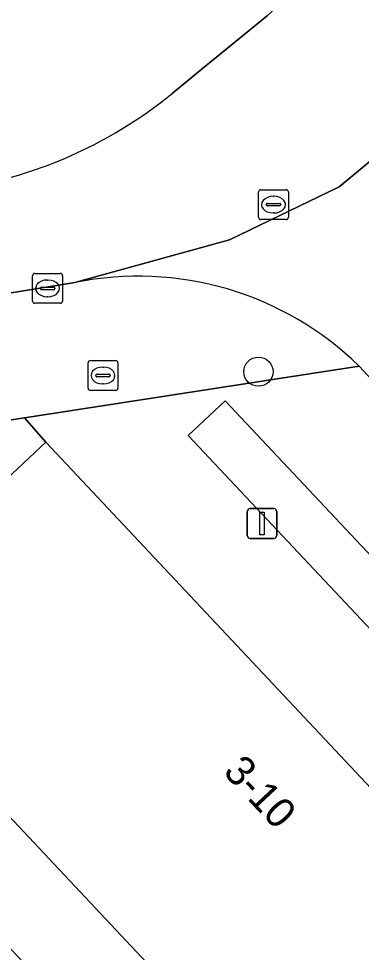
# Model space of a CAD drawing. Extents: x 162344 to 162869, y 381217 to 381818.
# Drawn here: x 162606.99 to 162618.46, y 381348.24 to 381379.55 of the extents above; entities that cross this region are included whole.
import ezdxf

# ---------------------------------------------------------------- set-up
doc = ezdxf.new("R2010")
doc.units = 0
for name, color, linetype in [('IMGEO_Boom', 7, 'Continuous'), ('IMGEO_Brandkraan', 7, 'Continuous'), ('IMGEO_Erf', 7, 'Continuous'), ('IMGEO_Kolk', 7, 'Continuous'), ('IMGEO_Lichtmast', 7, 'Continuous'), ('IMGEO_Pand', 7, 'Continuous'), ('IMGEO_Pand_nummerreeks', 7, 'Continuous'), ('IMGEO_Parkeervlak_open', 7, 'Continuous'), ('IMGEO_Rijbaan_lokaal_gesloten', 7, 'Continuous'), ('IMGEO_Rioolput', 7, 'Continuous'), ('IMGEO_Voetpad_open', 7, 'Continuous')]:
    doc.layers.add(name, color=color, linetype=linetype)

msp = doc.modelspace()

# ---------------------------------------------------------------- linework, layer by layer
at = {"layer": 'IMGEO_Boom'}
msp.add_circle((162615.017, 381367.709), 0.489, dxfattribs=at)
at = {"layer": 'IMGEO_Brandkraan'}
for p, q in [((162609.309, 381367.156), (162609.309, 381368.008)), ((162609.384, 381368.082), (162610.236, 381368.082)), ((162610.31, 381368.008), (162610.31, 381367.156)), ((162609.568, 381367.576), (162609.568, 381367.588)), ((162609.611, 381367.625), (162610.009, 381367.625)), ((162609.797, 381367.862), (162609.822, 381367.862)), ((162610.052, 381367.588), (162610.052, 381367.576)), ((162610.006, 381367.539), (162609.608, 381367.539)), ((162609.82, 381367.302), (162609.795, 381367.302)), ((162610.236, 381367.082), (162609.384, 381367.082))]:
    msp.add_line(p, q, dxfattribs=at)
for points in [[(162609.309, 381367.156), (162609.309, 381368.008)], [(162609.384, 381368.082), (162610.236, 381368.082)], [(162610.31, 381368.008), (162610.31, 381367.156)], [(162610.236, 381367.082), (162609.384, 381367.082)]]:
    msp.add_lwpolyline(points, dxfattribs=at)
for centre, radius, start, end in [((162609.386, 381368.006), 0.0765, 91.552, 178.448), ((162609.386, 381368.006), 0.0765, 91.552, 178.448), ((162610.234, 381368.006), 0.0765, 1.552, 88.448), ((162610.234, 381368.006), 0.0765, 1.552, 88.448), ((162609.608, 381367.585), 0.0403, 85.8775, 175.7526), ((162609.605, 381367.575), 0.0366, 178.938, 274.7102), ((162610.009, 381367.582), 0.043, 264.8664, 352.4533), ((162610.013, 381367.587), 0.0386, 1.7309, 96.639), ((162609.386, 381367.158), 0.0765, 181.552, 268.448), ((162609.386, 381367.158), 0.0765, 181.552, 268.448), ((162610.234, 381367.158), 0.0765, 271.552, 358.448), ((162610.234, 381367.158), 0.0765, 271.552, 358.448)]:
    msp.add_arc(centre, radius, start, end, dxfattribs=at)
for centre, major_axis, ratio, start_param, end_param in [((162609.796, 381367.582), (-0.387, 0.002), 0.722429, 4.712389, 7.853982), ((162609.821, 381367.582), (-0.39, 0.002), 0.717154, 1.570796, 4.712389)]:
    msp.add_ellipse(centre, major_axis=major_axis, ratio=ratio, start_param=start_param, end_param=end_param, dxfattribs=at)
at = {"layer": 'IMGEO_Erf'}
msp.add_lwpolyline([(162604.402, 381355.204), (162603.04, 381356.655), (162602.103, 381355.775), (162600.043, 381357.97), (162598.783, 381356.808), (162602.205, 381353.162), (162604.783, 381350.416), (162607.786, 381347.217), (162610.83, 381343.974), (162613.666, 381340.953), (162618.167, 381336.158), (162620.355, 381338.212)], close=True, dxfattribs=at)
at = {"layer": 'IMGEO_Kolk'}
for p, q in [((162607.528, 381371.002), (162608.38, 381371.002)), ((162607.453, 381370.076), (162607.453, 381370.928)), ((162607.941, 381370.782), (162607.966, 381370.782)), ((162608.454, 381370.928), (162608.454, 381370.076)), ((162607.712, 381370.496), (162607.712, 381370.508)), ((162608.15, 381370.459), (162607.752, 381370.459)), ((162607.755, 381370.545), (162608.153, 381370.545)), ((162608.196, 381370.508), (162608.196, 381370.496)), ((162607.964, 381370.222), (162607.939, 381370.222)), ((162608.38, 381370.002), (162607.528, 381370.002))]:
    msp.add_line(p, q, dxfattribs=at)
for points in [[(162607.528, 381371.002), (162608.38, 381371.002)], [(162607.453, 381370.076), (162607.453, 381370.928)], [(162608.454, 381370.928), (162608.454, 381370.076)], [(162608.38, 381370.002), (162607.528, 381370.002)]]:
    msp.add_lwpolyline(points, dxfattribs=at)
for centre, radius, start, end in [((162607.53, 381370.926), 0.0765, 91.552, 178.448), ((162607.53, 381370.926), 0.0765, 91.552, 178.448), ((162608.378, 381370.926), 0.0765, 1.552, 88.448), ((162608.378, 381370.926), 0.0765, 1.552, 88.448), ((162607.752, 381370.505), 0.0403, 85.8775, 175.7526), ((162607.749, 381370.495), 0.0366, 178.938, 274.7102), ((162608.153, 381370.502), 0.043, 264.8664, 352.4533), ((162608.157, 381370.507), 0.0386, 1.7309, 96.639), ((162607.53, 381370.078), 0.0765, 181.552, 268.448), ((162607.53, 381370.078), 0.0765, 181.552, 268.448), ((162608.378, 381370.078), 0.0765, 271.552, 358.448), ((162608.378, 381370.078), 0.0765, 271.552, 358.448)]:
    msp.add_arc(centre, radius, start, end, dxfattribs=at)
for centre, major_axis, ratio, start_param, end_param in [((162607.94, 381370.502), (-0.387, 0.002), 0.722429, 4.712389, 7.853982), ((162607.965, 381370.502), (-0.39, 0.002), 0.717154, 1.570796, 4.712389)]:
    msp.add_ellipse(centre, major_axis=major_axis, ratio=ratio, start_param=start_param, end_param=end_param, dxfattribs=at)
at = {"layer": 'IMGEO_Lichtmast'}
for p, q in [((162614.643, 381362.219), (162614.643, 381363.019)), ((162614.643, 381363.019), (162614.643, 381362.219)), ((162614.743, 381363.119), (162615.533, 381363.119)), ((162615.533, 381363.119), (162614.743, 381363.119)), ((162615.633, 381363.019), (162615.633, 381362.219)), ((162615.633, 381362.219), (162615.633, 381363.019)), ((162615.533, 381362.119), (162614.743, 381362.119)), ((162614.743, 381362.119), (162615.533, 381362.119))]:
    msp.add_line(p, q, dxfattribs=at)
msp.add_lwpolyline([(162615.063, 381362.994), (162615.213, 381362.994), (162615.213, 381362.244), (162615.063, 381362.244), (162615.063, 381362.994)], dxfattribs=at)
for centre, start, end in [((162614.743, 381363.019), 90, 180), ((162614.743, 381363.019), 90, 180), ((162615.533, 381363.019), 0, 90), ((162615.533, 381363.019), 360, 90), ((162614.743, 381362.219), 180, 270), ((162614.743, 381362.219), 180, 270), ((162615.533, 381362.219), 270, 0), ((162615.533, 381362.219), 270, 0)]:
    msp.add_arc(centre, 0.1, start, end, dxfattribs=at)
at = {"layer": 'IMGEO_Pand'}
msp.add_lwpolyline([(162607.896, 381365.343), (162600.979, 381358.849), (162603.04, 381356.655), (162604.402, 381355.204), (162620.355, 381338.212), (162623.628, 381341.285), (162627.163, 381344.605), (162627.272, 381344.707)], close=True, dxfattribs=at)
at = {"layer": 'IMGEO_Parkeervlak_open'}
msp.add_lwpolyline([(162627.759, 381349.494), (162628.998, 381350.658), (162613.904, 381366.733), (162612.665, 381365.569)], close=True, dxfattribs=at)
at = {"layer": 'IMGEO_Rijbaan_lokaal_gesloten'}
for points in [[(162633.152, 381396.223), (162632.023, 381395.17), (162625.898, 381389.486), (162623.162, 381386.946), (162622.982, 381386.779), (162615.313, 381379.642), (162613.142, 381377.872), (162612.126, 381377.032)], [(162591.93, 381368.082), (162592.402, 381368.151), (162596.083, 381368.685), (162598.994, 381369.138), (162605.497, 381370.151), (162607.148, 381370.42), (162608.866, 381370.698), (162614.045, 381372.134), (162617.725, 381373.904), (162624.41, 381379.449), (162626.115, 381381.23), (162639.652, 381395.21)], [(162624.41, 381379.449), (162617.725, 381373.904), (162614.045, 381372.134), (162608.866, 381370.698)], [(162618.388, 381367.898), (162622.008, 381364.006), (162622.978, 381363.033), (162632.37, 381353.042), (162633.296, 381352.061), (162638.522, 381346.53), (162639.6, 381345.386), (162651.734, 381332.545), (162651.89, 381332.38), (162652.159, 381332.082), (162656.018, 381335.583), (162653.74, 381337.977), (162644.499, 381347.735), (162631.221, 381361.785)]]:
    msp.add_lwpolyline(points, dxfattribs=at)
for centre, radius, start, end in [((162602.584, 381388.789), 15.141, 283.698, 309.0621), ((162610.989, 381360.325), 10.588, 45.663, 101.5644)]:
    msp.add_arc(centre, radius, start, end, dxfattribs=at)
at = {"layer": 'IMGEO_Rioolput'}
for p, q in [((162615.022, 381372.885), (162615.022, 381373.737)), ((162615.097, 381373.811), (162615.949, 381373.811)), ((162615.51, 381373.591), (162615.535, 381373.591)), ((162616.023, 381373.737), (162616.023, 381372.885)), ((162615.281, 381373.305), (162615.281, 381373.317)), ((162615.719, 381373.268), (162615.321, 381373.268)), ((162615.324, 381373.354), (162615.722, 381373.354)), ((162615.765, 381373.317), (162615.765, 381373.305)), ((162615.533, 381373.031), (162615.508, 381373.031)), ((162615.949, 381372.811), (162615.097, 381372.811))]:
    msp.add_line(p, q, dxfattribs=at)
for points in [[(162615.022, 381372.885), (162615.022, 381373.737)], [(162615.097, 381373.811), (162615.949, 381373.811)], [(162616.023, 381373.737), (162616.023, 381372.885)], [(162615.949, 381372.811), (162615.097, 381372.811)]]:
    msp.add_lwpolyline(points, dxfattribs=at)
for centre, radius, start, end in [((162615.099, 381373.735), 0.0765, 91.552, 178.448), ((162615.099, 381373.735), 0.0765, 91.552, 178.448), ((162615.947, 381373.735), 0.0765, 1.552, 88.448), ((162615.947, 381373.735), 0.0765, 1.552, 88.448), ((162615.321, 381373.314), 0.0403, 85.8775, 175.7526), ((162615.318, 381373.304), 0.0366, 178.938, 274.7102), ((162615.722, 381373.311), 0.043, 264.8664, 352.4533), ((162615.726, 381373.316), 0.0386, 1.7309, 96.639), ((162615.099, 381372.887), 0.0765, 181.552, 268.448), ((162615.099, 381372.887), 0.0765, 181.552, 268.448), ((162615.947, 381372.887), 0.0765, 271.552, 358.448), ((162615.947, 381372.887), 0.0765, 271.552, 358.448)]:
    msp.add_arc(centre, radius, start, end, dxfattribs=at)
for centre, major_axis, ratio, start_param, end_param in [((162615.509, 381373.311), (-0.387, 0.002), 0.722429, 4.712389, 7.853982), ((162615.534, 381373.311), (-0.39, 0.002), 0.717154, 1.570796, 4.712389)]:
    msp.add_ellipse(centre, major_axis=major_axis, ratio=ratio, start_param=start_param, end_param=end_param, dxfattribs=at)
at = {"layer": 'IMGEO_Voetpad_open'}
for points in [[(162612.126, 381377.032), (162613.142, 381377.872), (162615.313, 381379.642)], [(162608.866, 381370.698), (162607.148, 381370.42), (162605.497, 381370.151)], [(162513.485, 381355.838), (162515.721, 381347.587), (162519.471, 381348.712), (162526.112, 381350.704), (162526.582, 381354.07), (162532.585, 381354.976), (162540.878, 381356.227), (162547.044, 381357.157), (162548.922, 381357.44), (162555.599, 381358.447), (162593.458, 381364.187), (162596.425, 381364.637), (162603.853, 381365.663), (162607.179, 381366.158), (162618.388, 381367.898)], [(162622.008, 381364.006), (162618.388, 381367.898), (162607.179, 381366.158), (162607.896, 381365.343), (162627.272, 381344.707), (162630.511, 381347.832), (162632.93, 381351.722), (162633.296, 381352.061), (162632.37, 381353.042)]]:
    msp.add_lwpolyline(points, dxfattribs=at)
for points in [[(162612.665, 381365.569), (162613.904, 381366.733), (162628.998, 381350.658), (162627.759, 381349.494)], [(162607.896, 381365.343), (162607.179, 381366.158), (162603.853, 381365.663), (162597.196, 381359.556), (162596.425, 381364.637), (162593.458, 381364.187), (162593.693, 381362.637), (162594.778, 381355.441), (162597.826, 381355.908), (162598.783, 381356.808), (162600.043, 381357.97), (162600.979, 381358.849)]]:
    msp.add_lwpolyline(points, close=True, dxfattribs=at)
for centre, radius, start, end in [((162602.584, 381388.789), 15.141, 283.698, 309.0621), ((162610.989, 381360.325), 10.588, 45.663, 101.5644)]:
    msp.add_arc(centre, radius, start, end, dxfattribs=at)

# ---------------------------------------------------------------- texts
at = {"layer": 'IMGEO_Pand_nummerreeks'}
msp.add_text('3-10', height=1, rotation=313.1951, dxfattribs=at).set_placement((162613.802, 381354.262))

doc.saveas('drawing.dxf')
